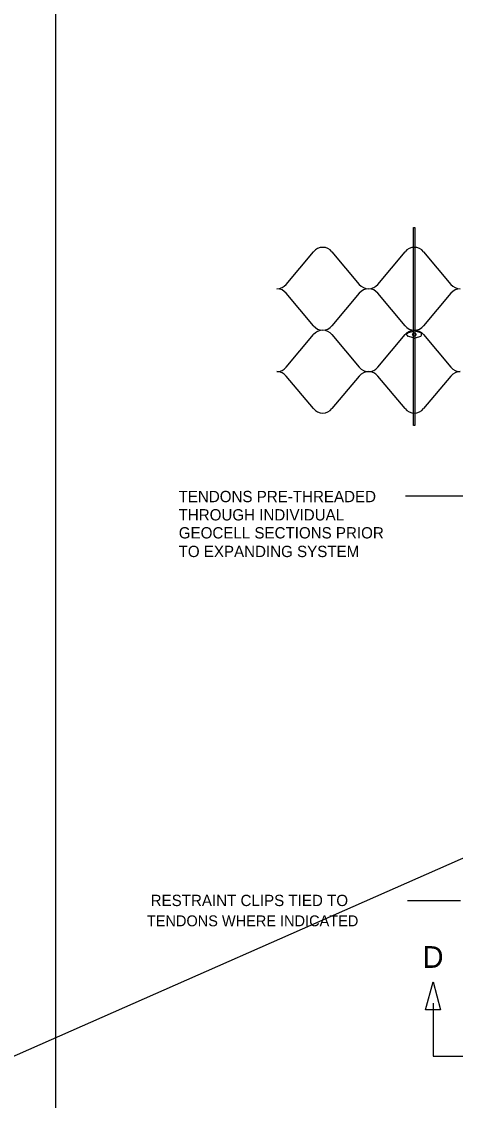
# Model space of a CAD drawing. Extents: x 638850 to 644908, y 297188 to 298900.
# Drawn here: x 641302.5 to 641409.9, y 297351.3 to 297618.5 of the extents above; entities that cross this region are included whole.
import ezdxf

# ---------------------------------------------------------------- set-up
doc = ezdxf.new("R2010")
doc.units = 0
for name, color, linetype in [('1', 7, 'Continuous'), ('3', 7, 'Continuous'), ('4', 7, 'Continuous'), ('5', 7, 'Continuous'), ('6', 7, 'Continuous'), ('7', 7, 'Continuous')]:
    doc.layers.add(name, color=color, linetype=linetype)

msp = doc.modelspace()

# ---------------------------------------------------------------- linework, layer by layer
at = {"layer": '1'}
for p, q in [((644544.42, 298794.06), (640943.9, 297204.77)), ((641310.96, 297290.55), (641310.96, 297857.84))]:
    msp.add_line(p, q, dxfattribs=at)
at = {"layer": '4'}
msp.add_lwpolyline([(641399.57, 297518.44), (641399.57, 297567.51), (641399.89, 297567.51), (641399.89, 297518.44)], close=True, dxfattribs=at)
at = {"layer": '5'}
for p, q in [((641368.01, 297553.42), (641374.76, 297561.48)), ((641379.35, 297561.48), (641386.1, 297553.42)), ((641390.69, 297553.42), (641397.44, 297561.48)), ((641402.03, 297561.48), (641408.78, 297553.42)), ((641374.76, 297543.16), (641368.01, 297551.22)), ((641386.1, 297551.22), (641379.35, 297543.16)), ((641397.44, 297543.16), (641390.69, 297551.22)), ((641408.78, 297551.22), (641402.03, 297543.16)), ((641368.01, 297532.9), (641374.76, 297540.96)), ((641379.35, 297540.96), (641386.1, 297532.9)), ((641390.69, 297532.9), (641397.44, 297540.96)), ((641402.03, 297540.96), (641408.78, 297532.9)), ((641374.76, 297522.64), (641368.01, 297530.7)), ((641386.1, 297530.7), (641379.35, 297522.64)), ((641397.44, 297522.64), (641390.69, 297530.7)), ((641408.78, 297530.7), (641402.03, 297522.64))]:
    msp.add_line(p, q, dxfattribs=at)
for centre, start, end in [((641377.06, 297559.63), 90, 141.0518), ((641377.06, 297559.63), 38.9482, 90), ((641399.74, 297559.63), 90, 141.0518), ((641399.74, 297559.63), 38.9482, 90), ((641365.72, 297555.27), 270, 321.0518), ((641365.72, 297549.37), 38.9482, 90), ((641388.4, 297555.27), 218.9482, 270), ((641388.4, 297549.37), 90, 141.0518), ((641388.4, 297555.27), 270, 321.0518), ((641388.4, 297549.37), 38.9482, 90), ((641411.08, 297555.27), 218.9482, 270), ((641411.08, 297549.37), 90, 141.0518), ((641377.06, 297545.01), 218.9482, 270), ((641377.06, 297539.11), 90, 141.0518), ((641377.06, 297545.01), 270, 321.0518), ((641377.06, 297539.11), 38.9482, 90), ((641399.74, 297545.01), 218.9482, 270), ((641399.74, 297539.11), 90, 141.0518), ((641399.74, 297545.01), 270, 321.0518), ((641399.74, 297539.11), 38.9482, 90), ((641365.72, 297534.75), 270, 321.0518), ((641365.72, 297528.85), 38.9482, 90), ((641388.4, 297534.75), 218.9482, 270), ((641388.4, 297528.85), 90, 141.0518), ((641388.4, 297534.75), 270, 321.0518), ((641388.4, 297528.85), 38.9482, 90), ((641411.08, 297534.75), 218.9482, 270), ((641411.08, 297528.85), 90, 141.0518), ((641377.06, 297524.49), 218.9482, 270), ((641377.06, 297524.49), 270, 321.0518), ((641399.74, 297524.49), 218.9482, 270), ((641399.74, 297524.49), 270, 321.0518)]:
    msp.add_arc(centre, 2.95, start, end, dxfattribs=at)
at = {"layer": '6'}
for p, q in [((641397.54, 297501.02), (641445.09, 297501.02)), ((641411.15, 297400.74), (641398.01, 297400.74)), ((641404.41, 297375.37), (641404.41, 297362.23)), ((641404.41, 297362.23), (641598.33, 297362.23))]:
    msp.add_line(p, q, dxfattribs=at)
msp.add_lwpolyline([(641402.51, 297373.75), (641404.38, 297380.68), (641406.24, 297373.75)], close=True, dxfattribs=at)
at = {"layer": '7'}
for p, q in [((641398.11, 297541.43), (641399.45, 297541.85)), ((641401.33, 297541.43), (641400, 297541.85)), ((641397.92, 297540.83), (641397.92, 297541.16)), ((641399.45, 297540.14), (641398.11, 297540.56)), ((641400, 297540.14), (641401.33, 297540.56)), ((641401.52, 297540.83), (641401.52, 297541.16))]:
    msp.add_line(p, q, dxfattribs=at)
msp.add_circle((641399.72, 297541), 0.428, dxfattribs=at)
for centre, radius, start, end in [((641399.72, 297541), 0.9, 72.2974, 107.7022), ((641398.2, 297541.16), 0.276, 107.7019, 180), ((641398.2, 297540.83), 0.276, 180, 252.2979), ((641399.72, 297541), 0.9, 252.2975, 287.7021), ((641401.24, 297541.16), 0.276, 359.9999, 72.298), ((641401.24, 297540.83), 0.276, 287.702, 360)]:
    msp.add_arc(centre, radius, start, end, dxfattribs=at)

# ---------------------------------------------------------------- texts
at = {"layer": '3'}
for s, height, p in [('TENDONS PRE-THREADED', 2.7991, (641341.38, 297499.47)), ('THROUGH INDIVIDUAL', 2.7991, (641341.38, 297494.94)), ('GEOCELL SECTIONS PRIOR', 2.7991, (641341.43, 297490.48)), ('TO EXPANDING SYSTEM', 2.7991, (641341.38, 297485.87)), ('RESTRAINT CLIPS TIED TO', 2.7991, (641334.46, 297399.43)), ('TENDONS WHERE INDICATED', 2.6892, (641333.53, 297394.43))]:
    msp.add_text(s, height=height, dxfattribs=at).set_placement(p)
at = {"layer": '6'}
msp.add_text('D', height=5.38, dxfattribs=at).set_placement((641401.77, 297384.13))

doc.saveas('drawing.dxf')
